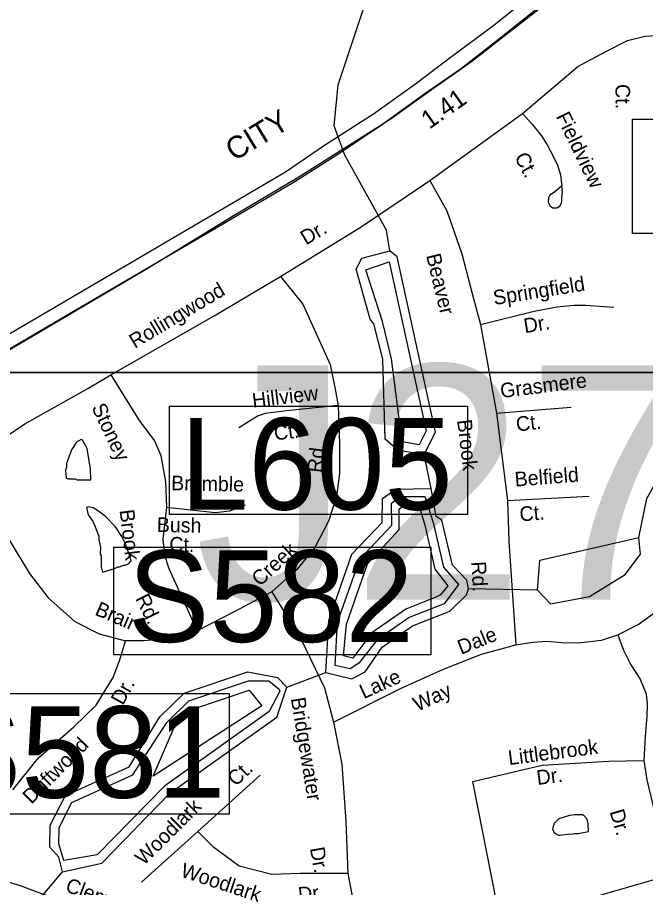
# Model space of a CAD drawing. Extents: x 1551653 to 1702041, y 811336 to 920032.
# Drawn here: x 1586699 to 1589513, y 829001 to 832897 of the extents above; entities that cross this region are included whole.
import ezdxf

# ---------------------------------------------------------------- set-up
doc = ezdxf.new("R2010")
doc.units = 0
for name, color, linetype in [('Old_Level_10', 7, 'Continuous'), ('Old_Level_17', 7, 'Continuous'), ('Old_Level_19', 7, 'Continuous'), ('Old_Level_27', 7, 'Continuous'), ('Old_Level_28', 7, 'Continuous'), ('Old_Level_3', 7, 'Continuous'), ('Old_Level_31', 7, 'Continuous'), ('Old_Level_35', 7, 'Continuous'), ('Old_Level_4', 7, 'Continuous'), ('Old_Level_59', 7, 'Continuous'), ('Old_Level_6', 7, 'Continuous'), ('Old_Level_60', 7, 'Continuous'), ('Old_Level_61', 7, 'Continuous'), ('Old_Level_62', 7, 'Continuous'), ('Old_Level_63', 7, 'Continuous')]:
    doc.layers.add(name, color=color, linetype=linetype)

msp = doc.modelspace()

# ---------------------------------------------------------------- linework, layer by layer
at = {"layer": 'Old_Level_27'}
for points in [[(1585234.947, 830561.484), (1585517.339, 830735.004), (1585731.831, 830866.826), (1586987.103, 831603.033), (1587589.659, 831954.633), (1587938.231, 832161.107), (1588134.784, 832284.159), (1588329.681, 832416.103), (1588524.132, 832555.629), (1588689.213, 832669.856), (1588867.775, 832809.715), (1589044.529, 832949.711), (1589220.001, 833094.479), (1589439.862, 833283.072), (1589622.448, 833449.201), (1589847.716, 833655.674), (1590031.346, 833822.704)], [(1589848.535, 833751.256), (1589658.595, 833580.462), (1589540.265, 833466.424), (1589356.341, 833290.294), (1589142.929, 833117.047), (1588986.427, 832984.144), (1588827.554, 832855.988), (1588637.855, 832715.965), (1588488.13, 832602.006), (1588294.582, 832463.126), (1588074.597, 832322.953), (1587900.805, 832204.617), (1587556.975, 832002.89), (1586266.762, 831248.172), (1585718.938, 830927.99), (1585491.044, 830800.795), (1585324.103, 830701.782)]]:
    msp.add_lwpolyline(points, dxfattribs=at)
at = {"layer": 'Old_Level_28'}
msp.add_lwpolyline([(1586121.53, 829132.043), (1586360.681, 829094.126), (1586515.431, 829068.313), (1586712.088, 829010.283), (1586790.369, 828981.336), (1586890.774, 828945.578), (1587082.845, 828865.493), (1587440.243, 828725.362), (1587922.915, 828559.417), (1587992.673, 828547.988), (1588072.656, 828546.285), (1588139.026, 828553.097), (1588215.605, 828570.124), (1588324.519, 828609.287), (1588575.073, 828710.611), (1588831.648, 828806.805), (1589045.022, 828887.618), (1589339.784, 828976.121), (1589645.597, 829064.625), (1590113.531, 829204.756), (1590598.716, 829343.761), (1590873.439, 829428.742), (1591124.753, 829503.391), (1591332.289, 829566.68)], dxfattribs=at)
at = {"layer": 'Old_Level_3'}
msp.add_lwpolyline([(1589942.504, 833729.014), (1589853.101, 833648.633), (1589643.948, 833455.064), (1589459.401, 833286.101), (1589265.012, 833120.419), (1589091.128, 832979.343), (1588910.682, 832837.447), (1588732.697, 832698.012), (1588562.913, 832578.262), (1588369.344, 832439.646), (1588158.551, 832306.773), (1587952.678, 832177.18), (1587662.325, 832005.756), (1587272.726, 831767.075), (1585533.064, 830743.455)], dxfattribs=at)
at = {"layer": 'Old_Level_31'}
msp.add_line((1588524.132, 832555.629), (1588524.132, 832555.629), dxfattribs=at)
for points in [[(1589453.866, 832440.926), (1590764.589, 832440.926), (1590764.589, 831930.178), (1589453.866, 831930.178), (1589453.866, 832440.926)], [(1587380.274, 831156.489), (1588714.649, 831156.489), (1588714.649, 830671.926), (1587380.274, 830671.926), (1587380.274, 831156.489)], [(1587131.911, 830525.219), (1588550.654, 830525.219), (1588550.654, 830042.8), (1587131.911, 830042.8), (1587131.911, 830525.219)], [(1587648.68, 829868.588), (1586358.649, 829868.588), (1586358.649, 829331.614), (1587648.68, 829331.614), (1587648.68, 829868.588)]]:
    msp.add_lwpolyline(points, dxfattribs=at)
at = {"layer": 'Old_Level_35'}
for p, q in [((1588547.347, 832166.217), (1588961.923, 832467.275)), ((1588773.338, 831521.637), (1588844.902, 831125.843)), ((1588844.902, 831125.843), (1589180.323, 831152.738)), ((1588844.902, 831125.843), (1588894.254, 830733.862)), ((1588894.254, 830733.862), (1589260.523, 830753.241)), ((1587508.209, 829252.228), (1587786.932, 829504.783)), ((1588846.596, 828932.111), (1588739.449, 829475.923)), ((1587508.209, 829252.228), (1587255.852, 829026.06))]:
    msp.add_line(p, q, dxfattribs=at)
for points in [[(1588961.923, 832467.275), (1589210.036, 832676.826), (1589334.332, 832744.677), (1589432.261, 832793.679), (1589511.358, 832812.527), (1589556.556, 832816.297)], [(1588961.923, 832467.275), (1589003.123, 832420.874), (1589046.525, 832366.173), (1589071.922, 832325.776), (1589099.025, 832275.176), (1589118.625, 832234.976), (1589132.024, 832192.676), (1589135.423, 832164.776), (1589137.224, 832142.774)], [(1587878.002, 831737.523), (1588238.492, 831958.896), (1588547.347, 832166.217)], [(1588547.347, 832166.217), (1588622.677, 832030.516), (1588690.474, 831838.273), (1588735.672, 831661.108), (1588773.338, 831521.637)], [(1589137.224, 832142.774), (1589104.823, 832115.176), (1589084.524, 832101.374), (1589078.425, 832087.476), (1589076.125, 832069.576), (1589084.025, 832055.376), (1589095.823, 832045.176), (1589115.823, 832044.976), (1589130.023, 832052.676), (1589136.023, 832066.774), (1589138.225, 832076.675), (1589138.625, 832092.676), (1589140.823, 832114.674), (1589137.224, 832142.774)], [(1587117.164, 831296.495), (1587580.447, 831560.358), (1587731.107, 831650.825), (1587878.002, 831737.523)], [(1587878.002, 831737.523), (1587977.457, 831613.406), (1588099.997, 831343.069), (1588122.831, 831231.889), (1588135.769, 831158.784)], [(1588773.338, 831521.637), (1589014.395, 831581.949), (1589116.091, 831600.796), (1589191.422, 831608.335), (1589244.153, 831608.335), (1589370.923, 831600.138)], [(1586467.251, 830898.02), (1586732.979, 831077.866), (1587015.468, 831236.183), (1587117.164, 831296.495)], [(1587117.164, 831296.495), (1587245.226, 831092.944), (1587313.76, 831001.151), (1587341.161, 830935.661), (1587362.472, 830818.388), (1587367.039, 830704.161)], [(1588135.769, 831158.784), (1587904.389, 831135.176), (1587809.249, 831122.992), (1587778.043, 831113.854), (1587690.514, 831059.787)], [(1588135.769, 831158.784), (1588142.62, 830987.444), (1588141.859, 830854.941), (1588128.159, 830751.375), (1588093.147, 830641.718), (1588032.257, 830524.444), (1587951.579, 830425.448), (1587839.522, 830325.94)], [(1586467.251, 830898.02), (1586655.576, 830570.076), (1586753.506, 830407.989), (1586836.37, 830298.675), (1586956.898, 830193.129), (1587066.128, 830136.587), (1587182.89, 830106.432)], [(1588894.254, 830733.862), (1588900.464, 830551.601), (1588931.516, 830087.662)], [(1587367.039, 830704.161), (1587350.294, 830560.997), (1587357.905, 830489.415), (1587377.694, 830430.017), (1587505.116, 830150.576)], [(1587367.039, 830704.161), (1587584.719, 830679.793), (1587650.175, 830687.408), (1587721.721, 830714.823)], [(1589389.433, 830132.135), (1589480.182, 830178.589), (1589570.931, 830244.046), (1589653.239, 830298.946), (1589703.89, 830324.285), (1589754.54, 830351.735)], [(1587839.522, 830325.94), (1587667.076, 830233.505), (1587505.116, 830150.576)], [(1587839.522, 830325.94), (1587970.37, 830111.629), (1588074.978, 829896.139), (1588114.62, 829742.259)], [(1587505.116, 830150.576), (1587373.287, 830116.651), (1587267.825, 830105.342), (1587182.89, 830106.432)], [(1586678.176, 829439.236), (1586793.526, 829581.526), (1586951.72, 829720.996), (1587052.743, 829817.25), (1587128.073, 829941.643), (1587158.205, 830020.802), (1587182.89, 830106.432)], [(1588931.516, 830087.662), (1589007.443, 830100.462), (1589070.756, 830104.685), (1589138.29, 830098.35), (1589212.156, 830096.239), (1589315.568, 830108.908), (1589389.433, 830132.135)], [(1589389.433, 830132.135), (1589414.759, 830064.566), (1589446.415, 829999.108), (1589488.624, 829933.651), (1589516.059, 829868.194), (1589520.28, 829821.74), (1589518.17, 829766.84), (1589511.839, 829678.156), (1589505.508, 829570.467)], [(1588114.62, 829742.259), (1588415.941, 829893.038), (1588608.034, 829979.736), (1588778.329, 830046.239), (1588931.516, 830087.662)], [(1588114.62, 829742.259), (1588152.285, 829553.786), (1588171.117, 829297.462), (1588178.651, 829063.755)], [(1588739.449, 829475.923), (1589049.409, 829548.687), (1589347.889, 829567.834), (1589505.508, 829570.467)], [(1589505.508, 829570.467), (1589518.17, 829483.895), (1589562.182, 829303.588), (1589645.597, 829064.625)], [(1588178.651, 829063.755), (1587963.959, 829063.755), (1587839.664, 829059.985), (1587692.769, 829097.68), (1587579.773, 829180.608), (1587508.209, 829252.228)], [(1588178.651, 829063.755), (1588220.082, 828852.664), (1588250.214, 828713.194), (1588313.472, 828618.42)]]:
    msp.add_lwpolyline(points, dxfattribs=at)
at = {"layer": 'Old_Level_4'}
msp.add_line((1587492.622, 830289.464), (1587492.622, 830289.464), dxfattribs=at)
at = {"layer": 'Old_Level_59'}
for p, q in [((1588552.536, 830788.253), (1588520.548, 830939.837)), ((1589029.59, 830332.165), (1588720.576, 830338.419)), ((1587905.597, 829898.634), (1588081.532, 829963.994))]:
    msp.add_line(p, q, dxfattribs=at)
for points in [[(1588367.579, 831852.319), (1588352.61, 831944.541), (1588165.603, 832279.853), (1588117.518, 832412.163), (1588136.588, 832595.582), (1588354.558, 833250.979), (1588422.533, 833357.966)], [(1589482.55, 830569.155), (1589518.537, 830742.424), (1589732.611, 831122.128)], [(1586101.549, 828490.747), (1586468.592, 828542.471), (1586670.568, 828649.97), (1586746.54, 828746.908), (1586791.549, 828939.657), (1586901.559, 829072.018)]]:
    msp.add_lwpolyline(points, dxfattribs=at)
at = {"layer": 'Old_Level_60'}
for points in [[(1588520.548, 830939.837), (1588404.591, 830958.651), (1588346.561, 831009.042), (1588335.591, 831367.115), (1588296.529, 831525.518), (1588279.612, 831545.51), (1588216.558, 831769.99), (1588241.575, 831818.742), (1588367.579, 831852.319)], [(1588520.548, 830939.837), (1588572.529, 831040.62), (1588400.593, 831825.406), (1588367.579, 831852.319)], [(1588081.532, 829963.994), (1588093.527, 830196.831), (1588197.591, 830493.388), (1588333.541, 830635.079), (1588334.566, 830743.397), (1588393.621, 830784.92), (1588552.536, 830788.253)], [(1588720.576, 830338.419), (1588712.579, 830377.944), (1588647.578, 830444.893), (1588600.621, 830646.1), (1588575.605, 830663.017), (1588552.536, 830788.253)], [(1589029.59, 830332.165), (1589039.535, 830466.526), (1589482.55, 830569.155)], [(1589029.59, 830332.165), (1589086.594, 830271.88), (1589262.529, 830304.483), (1589421.547, 830402.96), (1589489.624, 830493.541), (1589482.55, 830569.155)], [(1588081.532, 829963.994), (1588197.591, 829935.39), (1588256.543, 829967.019), (1588333.541, 830077.08), (1588468.567, 830172.84), (1588635.582, 830238.354), (1588711.554, 830312.327), (1588720.576, 830338.419)], [(1586901.559, 829072.018), (1586885.565, 829137.994), (1586844.555, 829181.465), (1586846.605, 829279.992), (1586914.58, 829413.174), (1587200.525, 829541.997), (1587336.577, 829765.709), (1587446.588, 829871.823), (1587731.61, 829967.839), (1587864.586, 829942.156), (1587905.597, 829898.634)], [(1586901.559, 829072.018), (1587077.597, 829111.183), (1587381.586, 829423.374), (1587861.613, 829764.889), (1587905.597, 829898.634)]]:
    msp.add_lwpolyline(points, dxfattribs=at)
at = {"layer": 'Old_Level_61'}
for points in [[(1588498.3, 830983.975), (1588422.226, 830996.329), (1588375.576, 831368.345), (1588335.386, 831535.103), (1588259.722, 831766.556), (1588364.503, 831803.209), (1588530.391, 831046.157), (1588498.3, 830983.975)], [(1588123.157, 829994.906), (1588133.205, 830189.039), (1588232.45, 830471.96), (1588375.963, 830624.039), (1588374.346, 830722.482), (1588414.268, 830752.666), (1588523.712, 830752.666), (1588562.071, 830635.13), (1588608.618, 830435.819), (1588675.67, 830358.514), (1588611.591, 830271.932), (1588454.009, 830210.057), (1588310.37, 830109.684), (1588228.214, 830005.534), (1588189.909, 829980.903), (1588123.157, 829994.906)], [(1588504.041, 830694.236), (1588523.624, 830624.159), (1588569.658, 830426.694), (1588626.765, 830351.492), (1588594.85, 830312.05), (1588572.962, 830301.102), (1588439.347, 830247.325), (1588287.301, 830142.339), (1588201.897, 830028.483), (1588159.812, 830038.375), (1588172.78, 830181.196), (1588267.309, 830450.532), (1588408.796, 830604.882), (1588408.796, 830695.194), (1588433.421, 830714.352), (1588496.351, 830714.352), (1588504.041, 830694.236)], [(1586886.385, 829269.995), (1586943.8, 829382.467), (1587216.929, 829505.549), (1587368.053, 829740.488), (1587467.913, 829836.811), (1587734.378, 829926.572), (1587825.609, 829926.494), (1587871.459, 829889.804), (1587874.516, 829880.632), (1587827.677, 829789.854), (1587358.415, 829455.978), (1587057.296, 829147.631), (1586907.403, 829122.358)], [(1587307.05, 829500.731), (1587399.528, 829715.318), (1587489.136, 829801.747), (1587737.147, 829885.306), (1587793.843, 829814.819), (1587307.05, 829500.731)], [(1586907.403, 829122.358), (1586884.848, 829196.997), (1586886.385, 829269.995)]]:
    msp.add_lwpolyline(points, dxfattribs=at)
at = {"layer": 'Old_Level_62'}
for points in [[(1587028.692, 830826.136), (1587027.154, 830874.17), (1587012.185, 830966.289), (1586990.654, 831004.531), (1586984.708, 831006.633), (1586964.613, 830994.894), (1586942.16, 830961.163), (1586919.501, 830899.494), (1586919.296, 830883.499), (1586915.093, 830869.556), (1586918.374, 830834.082), (1586926.678, 830831.416), (1586958.666, 830831.006), (1586966.561, 830826.956), (1587028.692, 830826.136)], [(1587081.082, 830413.52), (1587133.781, 830429.002), (1587149.877, 830436.794), (1587157.874, 830436.691), (1587173.971, 830444.483), (1587181.968, 830444.38), (1587198.065, 830452.172), (1587208.215, 830464.065), (1587206.369, 830476.061), (1587183.096, 830540.345), (1587167.512, 830572.538), (1587138.087, 830616.88), (1587092.565, 830663.427), (1587062.935, 830685.778), (1587039.047, 830702.079), (1587017.106, 830706.334), (1587009.109, 830702.439), (1587016.696, 830670.348), (1587038.329, 830638.103), (1587063.55, 830573.819), (1587063.345, 830557.825), (1587071.035, 830525.734), (1587070.625, 830493.798), (1587074.521, 830485.749), (1587073.906, 830437.767), (1587081.082, 830413.52)], [(1589173.844, 829242.006), (1589179.278, 829239.853), (1589193.324, 829243.646), (1589211.266, 829243.441), (1589256.993, 829252.413), (1589255.762, 829286.861), (1589252.071, 829306.905), (1589240.178, 829321.053), (1589230.233, 829327.154), (1589196.297, 829327.564), (1589172.306, 829323.873), (1589124.119, 829308.494), (1589103.819, 829288.758), (1589095.617, 829264.869), (1589101.358, 829248.824), (1589109.355, 829242.724), (1589123.196, 829236.521), (1589131.193, 829236.469), (1589173.844, 829242.006)]]:
    msp.add_lwpolyline(points, dxfattribs=at)
at = {"layer": 'Old_Level_63'}
for points in [[(1569096.749, 874749.337), (1631612.821, 874749.337), (1631612.821, 831307.151), (1569096.749, 831307.151), (1569096.749, 874749.337)], [(1577049.889, 831307.151), (1641328.558, 831307.151), (1641328.558, 811336.298), (1577049.889, 811336.298), (1577049.889, 831307.151)]]:
    msp.add_lwpolyline(points, dxfattribs=at)

# ---------------------------------------------------------------- texts
at = {"layer": 'Old_Level_10'}
for s, height, rotation, p in [('Ct.', 65.6167, 270.971167, (1589377.366, 832598.193)), ('Fieldview', 65.6167, 295.991736, (1589109.89, 832454.403)), ('Ct.', 65.6167, 298.174775, (1588923.721, 832271.522)), ('Dr.', 65.6167, 30.846831, (1587992.02, 831875.812)), ('Beaver', 65.6167, 283.621986, (1588529.514, 831831.576)), ('Springfield', 65.61666, 9.080072, (1588835.704, 831608.887)), ('Rollingwood', 65.61666, 30.878314, (1587225.118, 831412.705)), ('Dr.', 65.6167, 9.080072, (1588972.446, 831483.244)), ('Grasmere', 65.6167, 7.186686, (1588866.083, 831192.47)), ('Hillview', 65.6167, 6.844111, (1587754.555, 831149.273)), ('Stoney', 65.6167, 295.239133, (1587030.339, 831150.916)), ('Ct.', 65.6167, 7.186686, (1588936.963, 831042.355)), ('Ct.', 65.6167, 6.844111, (1587852.316, 831002.926)), ('Brook', 65.6167, 276.803964, (1588668.584, 831093.479)), ('Rd.', 65.6167, 83.162597, (1588061.659, 830855.939)), ('Belfield', 65.6167, 4.542064, (1588929.172, 830796.166)), ('Bramble', 65.6167, 358.793478, (1587387.305, 830780.473)), ('Brook', 65.6167, 276.840089, (1587156.693, 830690.426)), ('Ct.', 65.6167, 4.542064, (1588951.019, 830640.347)), ('Bush', 65.6167, 358.793478, (1587323.105, 830593.687)), ('Ct.', 65.6167, 358.793478, (1587379.1, 830506.075)), ('Creek', 65.6167, 42.547042, (1587785.211, 830346.571)), ('Rd.', 65.6167, 273.139194, (1588732.264, 830460.049)), ('Rd.', 65.6167, 296.667203, (1587225.799, 830295.487)), ('Brair', 65.6167, 336.943664, (1587042.136, 830223.804)), ('Dale', 65.6167, 21.976453, (1588686.67, 830043.061)), ('Lake', 65.6167, 24.433683, (1588250.514, 829844.32)), ('Dr.', 65.6167, 60.801478, (1587171.35, 829814.008)), ('Way', 65.6167, 24.433683, (1588490.784, 829788.225)), ('Bridgewater', 65.61666, 279.372553, (1587923.597, 829847.894)), ('Driftwood', 65.6167, 45.161228, (1586761.797, 829371.708)), ('Littlebrook', 65.61666, 7.309447, (1588901.501, 829549.485)), ('Ct.', 65.6167, 43.620322, (1587677.948, 829451.216)), ('Dr.', 65.6167, 7.309447, (1589028.974, 829460.404)), ('Woodlark', 65.6167, 44.898536, (1587265.509, 829097.171)), ('Dr.', 65.6167, 286.534733, (1589351.385, 829341.156)), ('Dr.', 65.6167, 280.104514, (1588009.229, 829177.22)), ('Woodlark', 65.6167, 341.813306, (1587425.981, 829051.514)), ('Dr.', 65.6167, 6.415817, (1587960.508, 828936.963))]:
    msp.add_text(s, height=height, rotation=rotation, dxfattribs=at).set_placement(p)
at = {"layer": 'Old_Level_17'}
msp.add_text('1.41', height=82.0208, rotation=35.143078, dxfattribs=at).set_placement((1588544.306, 832394.024))
at = {"layer": 'Old_Level_19'}
msp.add_text('CITY', height=98.425, rotation=31.157292, dxfattribs=at).set_placement((1587669.849, 832250.803))
at = {"layer": 'Old_Level_31'}
for s, p in [('L605', (1587429.142, 830693.176)), ('S582', (1587193.435, 830100.956)), ('S581', (1586350.307, 829403.211))]:
    msp.add_text(s, height=410.1042, dxfattribs=at).set_placement(p)
at = {"layer": 'Old_Level_4'}
msp.add_text('J272', height=1049.8646, dxfattribs=at).set_placement((1587492.622, 830289.464))
at = {"layer": 'Old_Level_6'}
msp.add_text('Clemmons', height=65.6167, rotation=339.502725, dxfattribs=at).set_placement((1586909.821, 828985.724))

doc.saveas('drawing.dxf')
